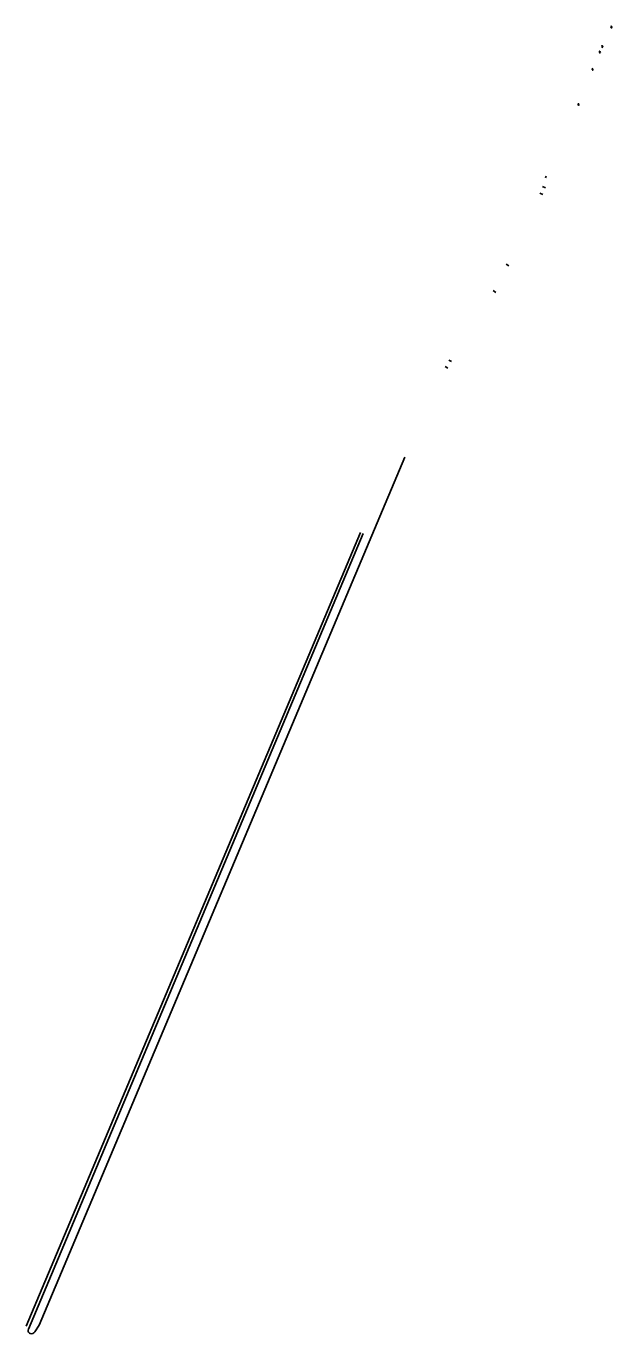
# Model space of a CAD drawing. Extents: x 14104283 to 14128447, y 8633203 to 8671666.
# Drawn here: x 14123867 to 14128447, y 8657188 to 8667414 of the extents above; entities that cross this region are included whole.
import ezdxf

# ---------------------------------------------------------------- set-up
doc = ezdxf.new("R2010")
doc.units = 0
for name, color, linetype in [('dsnPaintExistingEdgeLineLeftYellow', 7, 'Continuous'), ('dsnPaintExistingEdgeLineRightWhite', 7, 'Continuous'), ('dsnPaintExistingStopLineWhite', 7, 'Continuous'), ('dsnPaintExistingSymbolWhite', 7, 'Continuous'), ('dsnPaintPlaceEdgeLineLeftYellow', 7, 'Continuous'), ('dsnPaintPlaceEdgeLineRightWhite', 7, 'Continuous')]:
    doc.layers.add(name, color=color, linetype=linetype)

msp = doc.modelspace()

# ---------------------------------------------------------------- linework, layer by layer
at = {"layer": 'dsnPaintExistingEdgeLineLeftYellow'}
for p, q in [((14123969, 8657255), (14126827, 8664043)), ((14126503, 8663446), (14123884, 8657226))]:
    msp.add_line(p, q, dxfattribs=at)
at = {"layer": 'dsnPaintExistingEdgeLineRightWhite'}
for p, q in [((14127934, 8666241), (14127929, 8666228)), ((14126481, 8663455), (14123867, 8657247))]:
    msp.add_line(p, q, dxfattribs=at)
at = {"layer": 'dsnPaintExistingStopLineWhite'}
for p, q in [((14127928, 8666151), (14127904, 8666160)), ((14127907, 8666097), (14127883, 8666107)), ((14127642, 8665540), (14127621, 8665553)), ((14127519, 8665346), (14127539, 8665332)), ((14127173, 8664803), (14127194, 8664791)), ((14127144, 8664752), (14127165, 8664741))]:
    msp.add_line(p, q, dxfattribs=at)
at = {"layer": 'dsnPaintExistingSymbolWhite'}
for p, q in [((14128443, 8667408), (14128442, 8667409)), ((14128443, 8667411), (14128444, 8667411)), ((14128374, 8667254), (14128374, 8667254)), ((14128354, 8667208), (14128353, 8667209)), ((14128354, 8667211), (14128355, 8667211)), ((14128373, 8667251), (14128373, 8667251)), ((14128296, 8667077), (14128296, 8667077)), ((14128297, 8667080), (14128297, 8667080)), ((14128185, 8666802), (14128185, 8666802)), ((14128186, 8666804), (14128186, 8666804))]:
    msp.add_line(p, q, dxfattribs=at)
for points in [[(14128439, 8667412), (14128445, 8667414), (14128443, 8667411)], [(14128439, 8667412), (14128445, 8667414), (14128443, 8667411)], [(14128442, 8667409), (14128441, 8667405), (14128439, 8667412)], [(14128442, 8667409), (14128441, 8667405), (14128439, 8667412)], [(14128443, 8667408), (14128442, 8667409)], [(14128443, 8667411), (14128444, 8667411)], [(14128446, 8667404), (14128445, 8667401), (14128443, 8667401), (14128444, 8667404)], [(14128446, 8667404), (14128445, 8667401), (14128443, 8667401), (14128444, 8667404)], [(14128370, 8667258), (14128371, 8667262), (14128373, 8667261), (14128372, 8667259)], [(14128370, 8667258), (14128371, 8667262), (14128373, 8667261), (14128372, 8667259)], [(14128374, 8667254), (14128375, 8667257), (14128377, 8667250)], [(14128374, 8667254), (14128375, 8667257), (14128377, 8667250)], [(14128374, 8667254), (14128374, 8667254)], [(14128351, 8667215), (14128352, 8667219), (14128354, 8667218), (14128353, 8667216)], [(14128351, 8667215), (14128352, 8667219), (14128354, 8667218), (14128353, 8667216)], [(14128358, 8667207), (14128352, 8667205), (14128354, 8667208)], [(14128358, 8667207), (14128352, 8667205), (14128354, 8667208)], [(14128354, 8667208), (14128353, 8667209)], [(14128354, 8667211), (14128355, 8667211)], [(14128355, 8667211), (14128356, 8667214), (14128358, 8667207)], [(14128355, 8667211), (14128356, 8667214), (14128358, 8667207)], [(14128377, 8667250), (14128371, 8667248), (14128373, 8667251)], [(14128377, 8667250), (14128371, 8667248), (14128373, 8667251)], [(14128373, 8667251), (14128373, 8667251)], [(14128293, 8667081), (14128298, 8667083), (14128297, 8667080)], [(14128293, 8667081), (14128298, 8667083), (14128297, 8667080)], [(14128296, 8667077), (14128294, 8667074), (14128293, 8667081)], [(14128296, 8667077), (14128294, 8667074), (14128293, 8667081)], [(14128296, 8667077), (14128296, 8667077)], [(14128297, 8667080), (14128297, 8667080)], [(14128300, 8667073), (14128298, 8667069), (14128297, 8667070), (14128298, 8667072)], [(14128300, 8667073), (14128298, 8667069), (14128297, 8667070), (14128298, 8667072)], [(14128182, 8666805), (14128187, 8666808), (14128186, 8666804)], [(14128182, 8666805), (14128187, 8666808), (14128186, 8666804)], [(14128185, 8666802), (14128183, 8666799), (14128182, 8666805)], [(14128185, 8666802), (14128183, 8666799), (14128182, 8666805)], [(14128185, 8666802), (14128185, 8666802)], [(14128186, 8666804), (14128186, 8666804)], [(14128189, 8666798), (14128187, 8666794), (14128186, 8666795), (14128187, 8666797)], [(14128189, 8666798), (14128187, 8666794), (14128186, 8666795), (14128187, 8666797)]]:
    msp.add_lwpolyline(points, dxfattribs=at)
for centre, major_axis in [((14128441, 8667405), (-1.4, -3.4)), ((14128441, 8667405), (-1.4, -3.4)), ((14128442, 8667406), (-2, -4.86)), ((14128442, 8667406), (-2, -4.86)), ((14128375, 8667256), (2, 4.86)), ((14128375, 8667256), (2, 4.86)), ((14128375, 8667257), (1.4, 3.4)), ((14128375, 8667257), (1.4, 3.4)), ((14128355, 8667213), (2, 4.86)), ((14128355, 8667213), (2, 4.86)), ((14128356, 8667214), (1.4, 3.4)), ((14128356, 8667214), (1.4, 3.4)), ((14128295, 8667074), (-1.4, -3.4)), ((14128295, 8667074), (-1.4, -3.4)), ((14128295, 8667075), (-2, -4.86)), ((14128295, 8667075), (-2, -4.86)), ((14128184, 8666798), (-1.4, -3.4)), ((14128184, 8666798), (-1.4, -3.4)), ((14128184, 8666799), (-2, -4.86)), ((14128184, 8666799), (-2, -4.86))]:
    msp.add_ellipse(centre, major_axis=major_axis, ratio=0.9474, start_param=1.570796, end_param=3.141593, dxfattribs=at)
at = {"layer": 'dsnPaintPlaceEdgeLineLeftYellow'}
for p, q in [((14126503, 8663446), (14123884, 8657226)), ((14123934, 8657204), (14123969, 8657255))]:
    msp.add_line(p, q, dxfattribs=at)
for start, end in [(157.1633, 247.1633), (247.1633, 335.8501)]:
    msp.add_arc((14123909, 8657216), 27.5, start, end, dxfattribs=at)
at = {"layer": 'dsnPaintPlaceEdgeLineRightWhite'}
msp.add_line((14126481, 8663455), (14123867, 8657247), dxfattribs=at)

doc.saveas('drawing.dxf')
